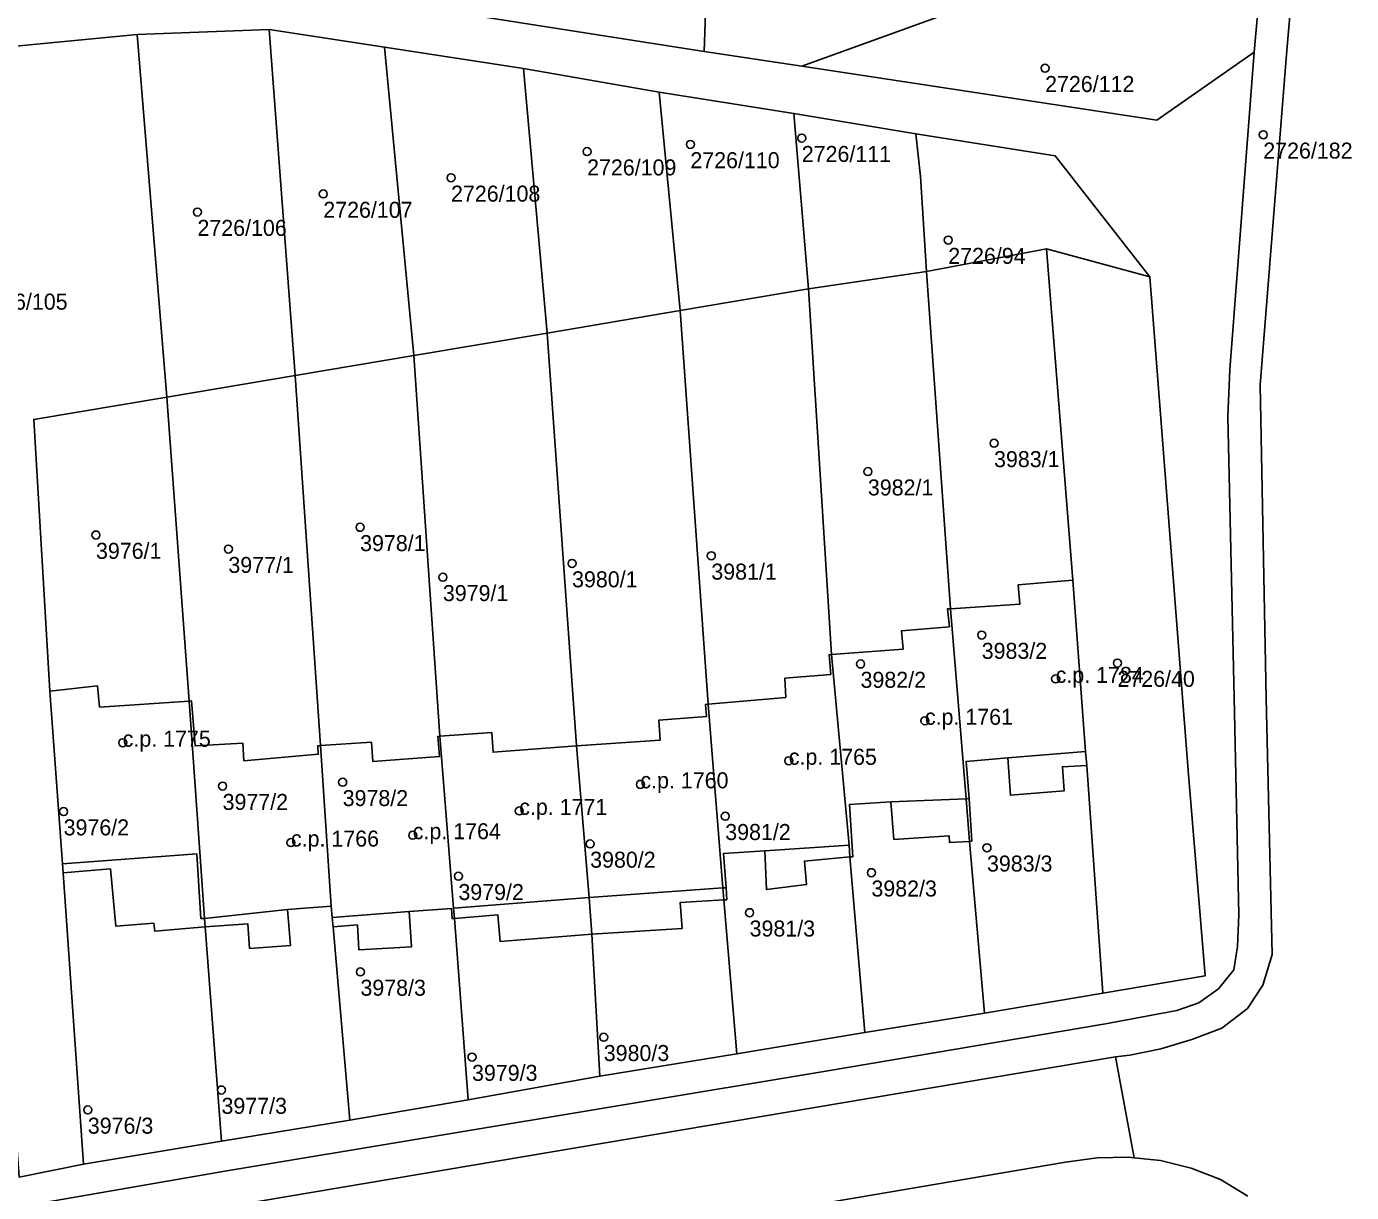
# Model space of a CAD drawing. Extents: x -878211 to -870363, y -1058464 to -1052522.
# Drawn here: x -873176.2 to -873093.4, y -1055685.7 to -1055612.8 of the extents above; entities that cross this region are included whole.
import ezdxf

# ---------------------------------------------------------------- set-up
doc = ezdxf.new("R2010")
doc.units = 0
for name, color, linetype in [('Vrstva 50', 7, 'Continuous'), ('Vrstva 51', 7, 'Continuous'), ('Vrstva 52', 7, 'Continuous')]:
    doc.layers.add(name, color=color, linetype=linetype)

msp = doc.modelspace()

# ---------------------------------------------------------------- linework, layer by layer
at = {"layer": 'Vrstva 50'}
for centre in [(-873112.57, -1055615.41994), (-873098.94, -1055619.57994), (-873134.73, -1055620.17994), (-873127.77, -1055619.78994), (-873141.18, -1055620.62994), (-873149.68, -1055622.26994), (-873157.66, -1055623.27994), (-873165.52, -1055624.40994), (-873118.62, -1055626.15994), (-873115.76, -1055638.85994), (-873123.64, -1055640.62994), (-873155.36, -1055644.10994), (-873171.86, -1055644.58994), (-873163.59, -1055645.46994), (-873133.42, -1055645.88994), (-873142.12, -1055646.36994), (-873150.19, -1055647.22994), (-873116.53, -1055650.83994), (-873124.1, -1055652.64994), (-873108.05, -1055652.58994), (-873111.91, -1055653.57994), (-873120.08, -1055656.19994), (-873170.19, -1055657.56994), (-873128.58, -1055658.69994), (-873156.45, -1055660.03994), (-873137.85, -1055660.16994), (-873163.95, -1055660.27994), (-873173.88, -1055661.86994), (-873145.42, -1055661.82994), (-873132.55, -1055662.15994), (-873152.07, -1055663.34994), (-873159.68, -1055663.80994), (-873140.99, -1055663.88994), (-873116.2, -1055664.12994), (-873149.22, -1055665.90994), (-873123.42, -1055665.68994), (-873131.03, -1055668.18994), (-873155.34, -1055671.88994), (-873140.14, -1055675.96994), (-873148.37, -1055677.20994), (-873164.02, -1055679.26994), (-873172.37, -1055680.50994)]:
    msp.add_circle(centre, 0.25, dxfattribs=at)
at = {"layer": 'Vrstva 51'}
for points in [[(-873133.86, -1055614.38), (-873133.68, -1055608.93), (-873133.41, -1055600.69), (-873132.41, -1055592.17), (-873132.67, -1055583.08), (-873135.51, -1055585.52), (-873143.76, -1055587.06), (-873151.75, -1055583.38), (-873160.15, -1055579.44), (-873168.02, -1055575.7), (-873183.53, -1055568.07), (-873182.97, -1055573.08), (-873175.74, -1055575.14), (-873180.81, -1055592.89), (-873185.82, -1055610.66), (-873192.63, -1055608.68), (-873192.55, -1055615.15), (-873182.94, -1055611.86), (-873169.62, -1055610.44), (-873160.75, -1055610.15)], [(-873133.68, -1055608.93), (-873133.86, -1055614.38), (-873127.76, -1055615.3), (-873117.56, -1055611.6), (-873118.71, -1055608.45), (-873115.93, -1055607.34), (-873117.67, -1055602.78)], [(-873098.61, -1055604.37), (-873104.78, -1055606.78), (-873114.71, -1055610.58), (-873117.56, -1055611.6), (-873127.76, -1055615.3), (-873105.6, -1055618.66), (-873099.5, -1055614.42)], [(-873181.86, -1055614.53), (-873176.65, -1055684.71), (-873172.63, -1055683.91), (-873173.91, -1055665.69), (-873173.96, -1055665.13), (-873174.75, -1055654.34), (-873175.75, -1055637.37), (-873167.44, -1055635.97), (-873169.28, -1055613.31)], [(-873167.44, -1055635.97), (-873159.42, -1055634.62), (-873161.04, -1055613), (-873169.28, -1055613.31)], [(-873153.83, -1055614.11), (-873161.04, -1055613), (-873159.42, -1055634.62), (-873152, -1055633.37)], [(-873152, -1055633.37), (-873143.68, -1055631.97), (-873145.15, -1055615.45), (-873153.83, -1055614.11)], [(-873136.67, -1055616.91), (-873145.15, -1055615.45), (-873143.68, -1055631.97), (-873135.36, -1055630.56)], [(-873135.36, -1055630.56), (-873127.34, -1055629.21), (-873128.26, -1055618.25), (-873136.67, -1055616.91)], [(-873127.34, -1055629.21), (-873119.98, -1055628.12), (-873120.35, -1055622.18), (-873120.64, -1055619.52), (-873128.26, -1055618.25)], [(-873119.98, -1055628.12), (-873112.49, -1055626.71), (-873106.03, -1055628.46), (-873111.94, -1055620.89), (-873120.64, -1055619.52), (-873120.35, -1055622.18)], [(-873114.26, -1055647.71), (-873110.83, -1055647.41), (-873112.49, -1055626.71), (-873119.98, -1055628.12), (-873118.48, -1055649.2), (-873114.15, -1055648.92)], [(-873112.49, -1055626.71), (-873110.83, -1055647.41), (-873110.05, -1055658.12), (-873109.97, -1055658.99), (-873108.97, -1055673.22), (-873102.58, -1055672.14), (-873103.63, -1055659.3), (-873106.03, -1055628.46)], [(-873118.55, -1055650.32), (-873118.67, -1055649.21), (-873118.48, -1055649.2), (-873119.98, -1055628.12), (-873127.34, -1055629.21), (-873125.91, -1055652.06), (-873121.44, -1055651.73), (-873121.54, -1055650.57)], [(-873127.34, -1055629.21), (-873135.36, -1055630.56), (-873133.61, -1055655.16), (-873128.77, -1055654.74), (-873128.83, -1055653.54), (-873125.96, -1055653.3), (-873126.06, -1055652.07), (-873125.91, -1055652.06)], [(-873133.61, -1055655.16), (-873135.36, -1055630.56), (-873143.68, -1055631.97), (-873141.85, -1055657.76), (-873136.61, -1055657.4), (-873136.7, -1055656.17), (-873133.73, -1055655.94), (-873133.79, -1055655.18)], [(-873143.68, -1055631.97), (-873152, -1055633.37), (-873150.39, -1055657.17), (-873147.14, -1055656.94), (-873147.05, -1055658.16), (-873141.85, -1055657.76)], [(-873152, -1055633.37), (-873159.42, -1055634.62), (-873157.83, -1055657.75), (-873154.64, -1055657.54), (-873154.57, -1055658.74), (-873150.4, -1055658.43), (-873150.51, -1055657.18), (-873150.39, -1055657.17)], [(-873159.42, -1055634.62), (-873167.44, -1055635.97), (-873166.03, -1055654.97), (-873165.89, -1055654.96), (-873165.67, -1055657.77), (-873162.68, -1055657.6), (-873162.62, -1055658.7), (-873157.97, -1055658.29), (-873158.01, -1055657.76), (-873157.83, -1055657.75)], [(-873171.63, -1055655.34), (-873166.03, -1055654.97), (-873167.44, -1055635.97), (-873175.75, -1055637.37), (-873174.75, -1055654.34), (-873171.76, -1055654.02)], [(-873109.97, -1055658.99), (-873110.05, -1055658.12), (-873110.83, -1055647.41), (-873114.26, -1055647.71), (-873114.15, -1055648.92), (-873118.48, -1055649.2), (-873117.5, -1055661.08), (-873117.3, -1055663.74), (-873117.15, -1055663.73), (-873117.32, -1055661.06), (-873117.51, -1055658.74), (-873114.89, -1055658.52), (-873114.74, -1055660.85), (-873111.37, -1055660.57), (-873111.49, -1055659.07)], [(-873122.01, -1055663.62), (-873118.57, -1055663.38), (-873118.54, -1055663.81), (-873117.3, -1055663.74), (-873117.5, -1055661.08), (-873118.48, -1055649.2), (-873118.67, -1055649.21), (-873118.55, -1055650.32), (-873121.54, -1055650.57), (-873121.44, -1055651.73), (-873125.91, -1055652.06), (-873124.8, -1055663.97), (-873124.76, -1055664.71), (-873124.58, -1055664.69), (-873124.78, -1055661.43), (-873122.2, -1055661.27)], [(-873132.64, -1055667.39), (-873132.46, -1055667.38), (-873132.5, -1055666.63), (-873132.66, -1055664.5), (-873130.08, -1055664.33), (-873129.98, -1055666.75), (-873127.48, -1055666.43), (-873127.6, -1055664.97), (-873124.76, -1055664.71), (-873124.8, -1055663.97), (-873125.91, -1055652.06), (-873126.06, -1055652.07), (-873125.96, -1055653.3), (-873128.83, -1055653.54), (-873128.77, -1055654.74), (-873133.61, -1055655.16), (-873132.7, -1055666.64)], [(-873170.62, -1055669.03), (-873168.24, -1055668.85), (-873168.19, -1055669.35), (-873165.04, -1055669.08), (-873165.08, -1055668.55), (-873165.33, -1055664.99), (-873166.03, -1055654.97), (-873171.63, -1055655.34), (-873171.76, -1055654.02), (-873174.75, -1055654.34), (-873173.96, -1055665.13), (-873173.91, -1055665.69), (-873170.96, -1055665.45)], [(-873162.68, -1055657.6), (-873165.67, -1055657.77), (-873165.89, -1055654.96), (-873166.03, -1055654.97), (-873165.33, -1055664.99), (-873165.08, -1055668.55), (-873165.04, -1055669.08), (-873162.37, -1055668.89), (-873162.26, -1055670.42), (-873159.71, -1055670.23), (-873159.89, -1055668), (-873157.16, -1055667.79), (-873157.83, -1055657.75), (-873158.01, -1055657.76), (-873157.97, -1055658.29), (-873162.62, -1055658.7)], [(-873135.24, -1055669.17), (-873135.36, -1055667.55), (-873132.64, -1055667.39), (-873132.7, -1055666.64), (-873133.61, -1055655.16), (-873133.79, -1055655.18), (-873133.73, -1055655.94), (-873136.7, -1055656.17), (-873136.61, -1055657.4), (-873141.85, -1055657.76), (-873141.05, -1055667.25), (-873140.89, -1055669.53)], [(-873154.57, -1055658.74), (-873154.64, -1055657.54), (-873157.83, -1055657.75), (-873157.16, -1055667.79), (-873157.1, -1055668.5), (-873157.04, -1055669.07), (-873155.53, -1055668.95), (-873155.44, -1055670.51), (-873152.15, -1055670.33), (-873152.29, -1055668.12), (-873149.66, -1055667.92), (-873149.61, -1055668.56), (-873149.47, -1055668.55), (-873149.52, -1055667.91), (-873150.39, -1055657.17), (-873150.51, -1055657.18), (-873150.4, -1055658.43)], [(-873146.62, -1055669.99), (-873140.89, -1055669.53), (-873141.05, -1055667.25), (-873141.85, -1055657.76), (-873147.05, -1055658.16), (-873147.14, -1055656.94), (-873150.39, -1055657.17), (-873149.52, -1055667.91), (-873149.47, -1055668.55), (-873146.75, -1055668.33)], [(-873116.36, -1055674.46), (-873108.97, -1055673.22), (-873109.97, -1055658.99), (-873111.49, -1055659.07), (-873111.37, -1055660.57), (-873114.74, -1055660.85), (-873114.89, -1055658.52), (-873117.51, -1055658.74), (-873117.32, -1055661.06), (-873117.15, -1055663.73), (-873117.3, -1055663.74)], [(-873116.36, -1055674.46), (-873117.3, -1055663.74), (-873118.54, -1055663.81), (-873118.57, -1055663.38), (-873122.01, -1055663.62), (-873122.2, -1055661.27), (-873124.78, -1055661.43), (-873124.58, -1055664.69), (-873124.76, -1055664.71), (-873123.84, -1055675.68)], [(-873131.82, -1055677.01), (-873123.84, -1055675.68), (-873124.76, -1055664.71), (-873127.6, -1055664.97), (-873127.48, -1055666.43), (-873129.98, -1055666.75), (-873130.08, -1055664.33), (-873132.66, -1055664.5), (-873132.5, -1055666.63), (-873132.46, -1055667.38), (-873132.64, -1055667.39)], [(-873172.63, -1055683.91), (-873164.02, -1055682.46), (-873165.04, -1055669.08), (-873168.19, -1055669.35), (-873168.24, -1055668.85), (-873170.62, -1055669.03), (-873170.96, -1055665.45), (-873173.91, -1055665.69)], [(-873140.39, -1055678.4), (-873131.82, -1055677.01), (-873132.64, -1055667.39), (-873135.36, -1055667.55), (-873135.24, -1055669.17), (-873140.89, -1055669.53)], [(-873156, -1055681.15), (-873157.04, -1055669.07), (-873157.1, -1055668.5), (-873157.16, -1055667.79), (-873159.89, -1055668), (-873159.71, -1055670.23), (-873162.26, -1055670.42), (-873162.37, -1055668.89), (-873165.04, -1055669.08), (-873164.02, -1055682.46)], [(-873148.61, -1055679.88), (-873149.47, -1055668.55), (-873149.61, -1055668.56), (-873149.66, -1055667.92), (-873152.29, -1055668.12), (-873152.15, -1055670.33), (-873155.44, -1055670.51), (-873155.53, -1055668.95), (-873157.04, -1055669.07), (-873156, -1055681.15)], [(-873140.39, -1055678.4), (-873140.89, -1055669.53), (-873146.62, -1055669.99), (-873146.75, -1055668.33), (-873149.47, -1055668.55), (-873148.61, -1055679.88)]]:
    msp.add_lwpolyline(points, close=True, dxfattribs=at)
for points in [[(-873248.78, -1055699.54), (-873223.69, -1055696.82), (-873192.03, -1055691.42), (-873163.22, -1055686.48), (-873125.36, -1055680.09), (-873108.17, -1055677.19), (-873107.28, -1055677.1), (-873105.33, -1055676.69), (-873103.4, -1055676.12), (-873101.53, -1055675.4), (-873099.92, -1055674.17), (-873098.97, -1055672.72), (-873098.38, -1055670.81), (-873098.77, -1055654.78), (-873099.14, -1055635.2), (-873097.5, -1055614.56), (-873095.81, -1055594.95)], [(-873095.81, -1055594.95), (-873097.5, -1055614.56), (-873099.14, -1055635.2), (-873098.77, -1055654.78), (-873098.38, -1055670.81), (-873098.97, -1055672.72), (-873099.92, -1055674.17), (-873101.53, -1055675.4), (-873103.4, -1055676.12), (-873105.33, -1055676.69), (-873107.28, -1055677.1), (-873108.17, -1055677.19), (-873107, -1055683.51), (-873105.36, -1055683.68), (-873103.44, -1055684.15), (-873101.62, -1055684.87), (-873099.9, -1055685.9)], [(-873098.61, -1055604.37), (-873099.5, -1055614.42), (-873101.02, -1055634.25), (-873101.15, -1055637.19), (-873100.76, -1055654.75), (-873100.47, -1055668.33), (-873100.55, -1055670.31), (-873100.78, -1055671.77), (-873101.73, -1055672.94), (-873102.96, -1055673.82), (-873104.35, -1055674.3), (-873108.8, -1055675.13), (-873126.27, -1055678.1), (-873163.69, -1055684.33), (-873192.53, -1055689.31), (-873223.58, -1055694.59), (-873247.77, -1055697.28)], [(-873247.77, -1055697.28), (-873223.58, -1055694.59), (-873192.53, -1055689.31), (-873163.69, -1055684.33), (-873126.27, -1055678.1), (-873108.8, -1055675.13), (-873104.35, -1055674.3), (-873102.96, -1055673.82), (-873101.73, -1055672.94), (-873100.78, -1055671.77), (-873100.55, -1055670.31), (-873100.47, -1055668.33), (-873100.76, -1055654.75), (-873101.15, -1055637.19), (-873101.02, -1055634.25), (-873099.5, -1055614.42), (-873105.6, -1055618.66), (-873127.76, -1055615.3), (-873133.86, -1055614.38), (-873160.75, -1055610.15), (-873169.62, -1055610.44), (-873182.94, -1055611.86), (-873192.55, -1055615.15), (-873233.33, -1055629.09)], [(-873181.86, -1055614.53), (-873169.28, -1055613.31), (-873161.04, -1055613), (-873153.83, -1055614.11), (-873145.15, -1055615.45), (-873136.67, -1055616.91), (-873128.26, -1055618.25), (-873120.64, -1055619.52), (-873111.94, -1055620.89), (-873106.03, -1055628.46), (-873103.63, -1055659.3), (-873102.58, -1055672.14), (-873108.97, -1055673.22), (-873116.36, -1055674.46), (-873123.84, -1055675.68), (-873131.82, -1055677.01), (-873140.39, -1055678.4), (-873148.61, -1055679.88), (-873156, -1055681.15), (-873164.02, -1055682.46), (-873172.63, -1055683.91), (-873176.65, -1055684.71)], [(-873191.15, -1055697.24), (-873162.92, -1055692.51), (-873124.39, -1055686), (-873111.3, -1055683.77), (-873109.31, -1055683.5), (-873107.33, -1055683.47), (-873107, -1055683.51), (-873108.17, -1055677.19), (-873125.36, -1055680.09), (-873163.22, -1055686.48), (-873192.03, -1055691.42), (-873223.69, -1055696.82), (-873248.78, -1055699.54), (-873251.82, -1055699.56), (-873255.83, -1055699.4), (-873258.84, -1055698.81), (-873259.75, -1055698.26), (-873260.42, -1055696.97), (-873260.63, -1055694.89), (-873265.89, -1055694.43), (-873266.54, -1055695.84)], [(-873099.9, -1055685.9), (-873101.62, -1055684.87), (-873103.44, -1055684.15), (-873105.36, -1055683.68), (-873107, -1055683.51), (-873107.33, -1055683.47), (-873109.31, -1055683.5), (-873111.3, -1055683.77), (-873124.39, -1055686)]]:
    msp.add_lwpolyline(points, dxfattribs=at)
at = {"layer": 'Vrstva 52'}
for points in [[(-873118.48, -1055649.2), (-873117.5, -1055661.08), (-873117.32, -1055661.06), (-873117.51, -1055658.74), (-873114.89, -1055658.52), (-873110.05, -1055658.12), (-873110.83, -1055647.41), (-873114.26, -1055647.71), (-873114.15, -1055648.92)], [(-873125.91, -1055652.06), (-873124.8, -1055663.97), (-873124.76, -1055664.71), (-873124.58, -1055664.69), (-873124.78, -1055661.43), (-873122.2, -1055661.27), (-873117.5, -1055661.08), (-873118.48, -1055649.2), (-873118.67, -1055649.21), (-873118.55, -1055650.32), (-873121.54, -1055650.57), (-873121.44, -1055651.73)], [(-873130.08, -1055664.33), (-873124.8, -1055663.97), (-873125.91, -1055652.06), (-873126.06, -1055652.07), (-873125.96, -1055653.3), (-873128.83, -1055653.54), (-873128.77, -1055654.74), (-873133.61, -1055655.16), (-873132.7, -1055666.64), (-873132.5, -1055666.63), (-873132.66, -1055664.5)], [(-873174.75, -1055654.34), (-873173.96, -1055665.13), (-873165.57, -1055664.52), (-873165.31, -1055668.55), (-873165.08, -1055668.55), (-873165.33, -1055664.99), (-873166.03, -1055654.97), (-873171.63, -1055655.34), (-873171.76, -1055654.02)], [(-873157.97, -1055658.29), (-873162.62, -1055658.7), (-873162.68, -1055657.6), (-873165.67, -1055657.77), (-873165.89, -1055654.96), (-873166.03, -1055654.97), (-873165.33, -1055664.99), (-873165.08, -1055668.55), (-873159.89, -1055668), (-873157.16, -1055667.79), (-873157.83, -1055657.75), (-873158.01, -1055657.76)], [(-873141.85, -1055657.76), (-873141.05, -1055667.25), (-873132.7, -1055666.64), (-873133.61, -1055655.16), (-873133.79, -1055655.18), (-873133.73, -1055655.94), (-873136.7, -1055656.17), (-873136.61, -1055657.4)], [(-873149.52, -1055667.91), (-873150.39, -1055657.17), (-873150.51, -1055657.18), (-873150.4, -1055658.43), (-873154.57, -1055658.74), (-873154.64, -1055657.54), (-873157.83, -1055657.75), (-873157.16, -1055667.79), (-873157.1, -1055668.5), (-873152.29, -1055668.12), (-873149.66, -1055667.92), (-873149.61, -1055668.56), (-873149.47, -1055668.55)], [(-873141.85, -1055657.76), (-873147.05, -1055658.16), (-873147.14, -1055656.94), (-873150.39, -1055657.17), (-873149.52, -1055667.91), (-873141.05, -1055667.25)]]:
    msp.add_lwpolyline(points, close=True, dxfattribs=at)

# ---------------------------------------------------------------- texts
at = {"layer": 'Vrstva 50'}
for s, p in [('2726/112', (-873112.57, -1055616.909)), ('2726/111', (-873127.77, -1055621.279)), ('2726/182', (-873098.94, -1055621.069)), ('2726/109', (-873141.18, -1055622.119)), ('2726/110', (-873134.73, -1055621.669)), ('2726/108', (-873149.68, -1055623.759)), ('2726/107', (-873157.66, -1055624.769)), ('2726/106', (-873165.52, -1055625.899)), ('2726/94', (-873118.62, -1055627.649)), ('2726/105', (-873179.21, -1055630.509)), ('3983/1', (-873115.76, -1055640.349)), ('3982/1', (-873123.64, -1055642.119)), ('3976/1', (-873171.86, -1055646.079)), ('3978/1', (-873155.36, -1055645.599)), ('3977/1', (-873163.59, -1055646.959)), ('3981/1', (-873133.42, -1055647.379)), ('3980/1', (-873142.12, -1055647.859)), ('3979/1', (-873150.19, -1055648.719)), ('3983/2', (-873116.53, -1055652.329)), ('3982/2', (-873124.1, -1055654.139)), ('c.p. 1784', (-873111.91, -1055653.83)), ('2726/40', (-873108.05, -1055654.079)), ('c.p. 1761', (-873120.08, -1055656.45)), ('c.p. 1775', (-873170.19, -1055657.82)), ('c.p. 1765', (-873128.58, -1055658.95)), ('c.p. 1760', (-873137.85, -1055660.419)), ('3977/2', (-873163.95, -1055661.769)), ('3978/2', (-873156.45, -1055661.529)), ('c.p. 1771', (-873145.42, -1055662.08)), ('3976/2', (-873173.88, -1055663.359)), ('c.p. 1766', (-873159.68, -1055664.06)), ('c.p. 1764', (-873152.07, -1055663.6)), ('3981/2', (-873132.55, -1055663.649)), ('3980/2', (-873140.99, -1055665.379)), ('3983/3', (-873116.2, -1055665.619)), ('3979/2', (-873149.22, -1055667.399)), ('3982/3', (-873123.42, -1055667.179)), ('3981/3', (-873131.03, -1055669.679)), ('3978/3', (-873155.34, -1055673.379)), ('3980/3', (-873140.14, -1055677.459)), ('3979/3', (-873148.37, -1055678.699)), ('3977/3', (-873164.02, -1055680.759)), ('3976/3', (-873172.37, -1055681.999))]:
    msp.add_text(s, height=0.999996, dxfattribs=at).set_placement(p)

doc.saveas('drawing.dxf')
